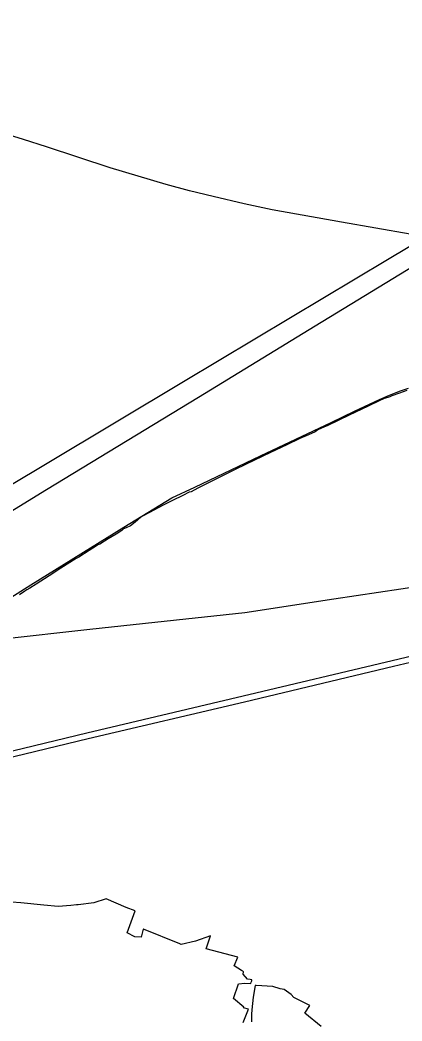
# Model space of a CAD drawing. Extents: x -789162 to -606354, y -1062736 to -945481.
# Drawn here: x -720743 to -719773, y -981444 to -978903 of the extents above; entities that cross this region are included whole.
import ezdxf

# ---------------------------------------------------------------- set-up
doc = ezdxf.new("R2010")
doc.units = 0
for name, color, linetype in [('_SIRSI VZTAHY CHKO HRANICE', 7, 'Continuous'), ('_SIRSI VZTAHY_ELEKTRICKE VEDENI VN 110 kV S', 7, 'Continuous'), ('_SIRSI VZTAHY_ELEKTRICKE VEDENI VN 220 kV S', 7, 'Continuous'), ('_SIRSI VZTAHY_ELEKTRICKE VEDENI VN 400 kV N', 7, 'Continuous'), ('_SIRSI VZTAHY_ELEKTRICKE VEDENI VN 400 kV S', 7, 'Continuous'), ('_SIRSI VZTAHY_NATURA_EVL', 7, 'Continuous'), ('_SIRSI VZTAHY_SILNICE II TRIDY_STAV', 7, 'Continuous'), ('_SIRSI VZTAHY_ZELEZNICE STAV', 7, 'Continuous')]:
    doc.layers.add(name, color=color, linetype=linetype)

msp = doc.modelspace()

# ---------------------------------------------------------------- linework, layer by layer
at = {"layer": '_SIRSI VZTAHY CHKO HRANICE'}
msp.add_lwpolyline([(-719760.6, -979843.4), (-719779.1, -979850.2), (-719798.4, -979857.4), (-719803.5, -979859.9), (-719808.7, -979861.3), (-719817.9, -979864.1), (-719830.8, -979870.3), (-719858.6, -979883.6), (-719906.5, -979906.5), (-719962.3, -979933.2), (-719970.8, -979937), (-719984.4, -979942.9), (-719990, -979946.4), (-719993.4, -979948.7), (-720010.3, -979956.1), (-720031.8, -979965.9), (-720064.7, -979981.5), (-720107, -980001.4), (-720147.5, -980020.6), (-720194.7, -980043.3), (-720228.6, -980060.3), (-720269.3, -980080.9), (-720291, -980091.9), (-720308.3, -980100.6), (-720312.9, -980102), (-720329.4, -980110), (-720356, -980122.8), (-720379.3, -980134.7), (-720414.4, -980153.1), (-720430.5, -980161.8), (-720435.8, -980165.2), (-720450.8, -980177.8), (-720461.9, -980187.3), (-720473.3, -980192.1), (-720480.4, -980194.9), (-720483.9, -980199), (-720498.4, -980208), (-720518.8, -980220.6), (-720540.3, -980233.8), (-720545.7, -980235.4), (-720548.7, -980238.2), (-720567.2, -980249.9), (-720593.6, -980266.9), (-720600.4, -980270.3), (-720639, -980295.1), (-720668.7, -980314.1), (-720702.3, -980335.6), (-720718.1, -980345.7), (-720725.6, -980349.5), (-720730.8, -980353), (-720744.7, -980362.4)], dxfattribs=at)
at = {"layer": '_SIRSI VZTAHY_ELEKTRICKE VEDENI VN 110 kV S'}
for points in [[(-717201.4, -979957.5), (-717403.7, -979988.4), (-717612.1, -980019.9), (-717867.8, -980059), (-718107.1, -980095.1), (-718346.6, -980131.5), (-718577.7, -980166.4), (-718796.7, -980199.9), (-719022.2, -980233.9), (-719257.1, -980269.4), (-719491.1, -980304.9), (-719718.5, -980339.3), (-719945.6, -980373.7), (-720171.6, -980407.9), (-720400.9, -980432.9), (-720565.4, -980450.8), (-720793.4, -980475.4)], [(-722861.4, -980808.9), (-722439.3, -980763.2), (-722071.9, -980724.2), (-721709.7, -980684.4), (-721431.9, -980769.7), (-721164.4, -980855.5), (-720895.8, -980790.3), (-720573.3, -980713), (-720176, -980619.2), (-719797.3, -980529.1), (-719466.7, -980450.7), (-719149.1, -980373.4), (-718757, -980280.3), (-718395.3, -980195.4), (-718127.7, -980153.4), (-718127.7, -980153.4), (-717826.1, -980107.9), (-717427.9, -980047.8), (-717054.2, -979990.7)], [(-722859.9, -980823.8), (-722437.7, -980778.1), (-722070.1, -980739.1), (-721711.1, -980699.6), (-721436.2, -980784), (-721164.9, -980871), (-720892.4, -980804.9), (-720569.8, -980727.5), (-720172.5, -980633.8), (-719793.8, -980543.7), (-719463.2, -980465.2), (-719145.6, -980388), (-718753.5, -980294.9), (-718392.4, -980210.1), (-718125.5, -980168.2), (-718125.5, -980168.2), (-717820.9, -980122.3), (-717425.8, -980062.7), (-717051.1, -980005.5)]]:
    msp.add_lwpolyline(points, dxfattribs=at)
at = {"layer": '_SIRSI VZTAHY_ELEKTRICKE VEDENI VN 220 kV S'}
msp.add_lwpolyline([(-722722.8, -980715.4), (-722389.9, -980679.3), (-722086.5, -980646.2), (-721744.2, -980609), (-721469.1, -980579.1), (-721250.3, -980445.8), (-720960.3, -980268.9), (-720675.3, -980095.2), (-720289.8, -979860.2), (-719993.4, -979679.6), (-719741.9, -979526.1), (-719455, -979351.3), (-719134.9, -979156.1), (-718855.5, -978985.8), (-718636.6, -978852.4), (-718308.8, -978652.6), (-718050.6, -978495.2), (-717801.9, -978343.5), (-717549.4, -978189.5), (-717343.6, -978160.4), (-716904.9, -978098.1)], dxfattribs=at)
at = {"layer": '_SIRSI VZTAHY_ELEKTRICKE VEDENI VN 400 kV N'}
msp.add_lwpolyline([(-722695.8, -980757.5), (-722415.5, -980728.3), (-722156.1, -980699), (-721720.1, -980652.2), (-721479.7, -980508.7), (-721105.1, -980285.6), (-720864.8, -980141.8), (-720673.8, -980027.8), (-720327.5, -979820.9), (-720055.4, -979658.2), (-719809.6, -979511.5), (-719515.7, -979336.2), (-719286, -979196.2), (-719065.5, -979061.7), (-718794.8, -978897), (-718551.5, -978748.5), (-718300.5, -978593.7), (-718029.4, -978428.8), (-717752.6, -978260.4), (-717563.3, -978145.3), (-717225.4, -978097.6), (-716737.9, -978028.2)], dxfattribs=at)
at = {"layer": '_SIRSI VZTAHY_ELEKTRICKE VEDENI VN 400 kV S'}
msp.add_lwpolyline([(-722695.8, -980757.5), (-722415.5, -980728.3), (-722156.1, -980699), (-721720.1, -980652.2), (-721479.7, -980508.7), (-721105.1, -980285.6), (-720864.8, -980141.8), (-720673.8, -980027.8), (-720327.5, -979820.9), (-720055.4, -979658.2), (-719809.6, -979511.5), (-719515.7, -979336.2), (-719286, -979196.2), (-719065.5, -979061.7), (-718794.8, -978897), (-718551.5, -978748.5), (-718300.5, -978593.7), (-718029.4, -978428.8), (-717752.6, -978260.4), (-717563.3, -978145.3), (-717225.4, -978097.6), (-716737.9, -978028.2)], dxfattribs=at)
at = {"layer": '_SIRSI VZTAHY_NATURA_EVL'}
for points in [[(-720175.8, -981448), (-720162.9, -981414.2), (-720175, -981411.1), (-720174.5, -981409.4), (-720200.7, -981387.4), (-720187.6, -981349.6), (-720172, -981348.5), (-720156.9, -981349.4), (-720155.4, -981345.4), (-720154.4, -981342.4), (-720153.9, -981340.1), (-720158.3, -981339.2), (-720165, -981337.7), (-720176.4, -981325.6), (-720175, -981319.3), (-720176.9, -981318.1), (-720180.5, -981315.8), (-720199.2, -981304), (-720189.7, -981282.1), (-720269.9, -981261.1), (-720259.1, -981227.8), (-720297.4, -981241.3), (-720333.3, -981249.8), (-720337.2, -981248.6), (-720429.2, -981211.5), (-720430.1, -981211.4), (-720435.1, -981231.8), (-720451.3, -981230.5), (-720470.8, -981220.7), (-720450.4, -981164.7), (-720473.1, -981155.8), (-720523.8, -981133.9), (-720555.5, -981144.4), (-720595.6, -981149.3), (-720599.9, -981149), (-720613.7, -981151.4), (-720645.9, -981153.9), (-720682.7, -981150), (-720741.1, -981144), (-720763.5, -981142.3)], [(-719978.2, -981458.3), (-720019.4, -981424.8), (-720006.8, -981405.1), (-720047.5, -981384.6), (-720053.7, -981377.2), (-720071.8, -981364.7), (-720082.3, -981362.3), (-720101.1, -981356.7), (-720142.8, -981354.1), (-720145.4, -981353.9), (-720150.6, -981383.4), (-720154.2, -981415.9), (-720154.6, -981426.7), (-720155.1, -981446.3)]]:
    msp.add_lwpolyline(points, dxfattribs=at)
at = {"layer": '_SIRSI VZTAHY_SILNICE II TRIDY_STAV'}
msp.add_lwpolyline([(-719664.7, -979462.4), (-719926.4, -979416.6), (-720102.1, -979384.8), (-720173.5, -979369.5), (-720252.6, -979351.5), (-720312.6, -979336.8), (-720371.9, -979320.8), (-720513.8, -979278.4), (-720675.9, -979225.3), (-720734.2, -979206.2), (-720797.4, -979187.4), (-720878.9, -979164.9), (-720950.6, -979147.3), (-721021.9, -979132.7)], dxfattribs=at)
at = {"layer": '_SIRSI VZTAHY_ZELEZNICE STAV'}
msp.add_lwpolyline([(-720818.2, -980401.6), (-720715.3, -980337.2), (-720479.5, -980190.8), (-720357.6, -980116.4), (-720299.2, -980089.4), (-720131.7, -980009.9), (-719952.7, -979924.6), (-719893.6, -979896.1), (-719829.4, -979866.2), (-719804, -979855.3), (-719776.1, -979844.4), (-719755.7, -979837.4)], dxfattribs=at)

doc.saveas('drawing.dxf')
